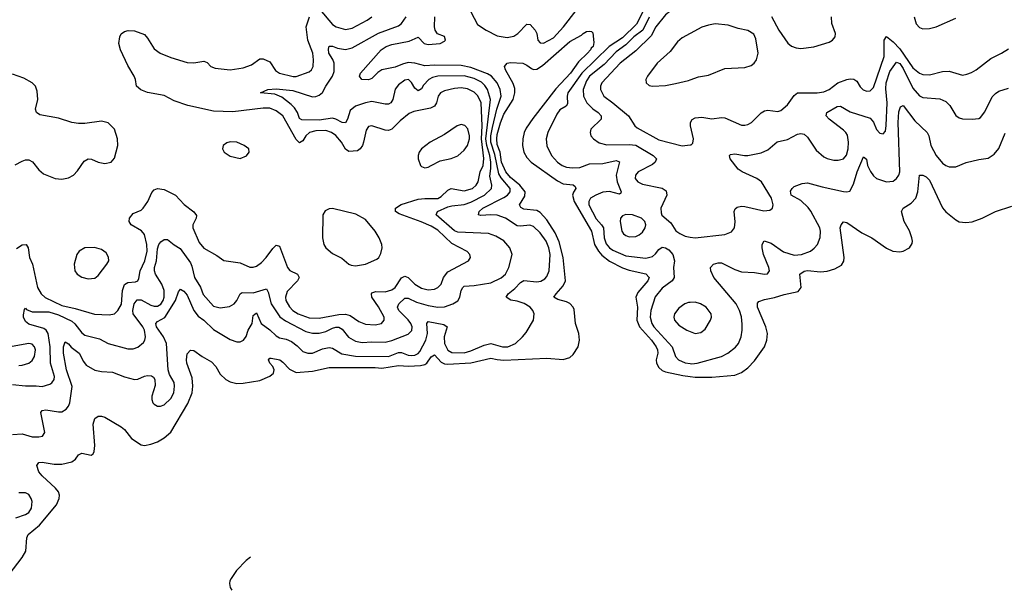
# Model space of a CAD drawing. Header units: inches. Extents: x 1834610 to 2027685, y 642842 to 774116.
# Tile 342 of 632: x 1955934 to 1961904, y 680932 to 684394. Entities that reach past the tile are written whole.
import ezdxf

# ---------------------------------------------------------------- set-up
doc = ezdxf.new("R2010")
doc.units = ezdxf.units.IN
doc.header["$MEASUREMENT"] = 0
doc.layers.add('B9658', color=7, linetype='Continuous')
doc.layers.add('B9668', color=7, linetype='Continuous')

msp = doc.modelspace()

# ---------------------------------------------------------------- linework, layer by layer
at = {"layer": 'B9658', "color": 5}
for points, elevation in [([(1959750, 684520.4), (1959673.1, 684366.9), (1959590, 684283.5), (1959509.1, 684230.9), (1959341.6, 684070), (1959257.9, 683950), (1959253.1, 683930), (1959256.5, 683883.5), (1959247, 683870), (1959210, 683847), (1959190, 683821), (1959137.3, 683710), (1959126.2, 683670), (1959130, 683627.7), (1959158.4, 683570), (1959194.7, 683530), (1959222.8, 683510), (1959250, 683498.7), (1959285.6, 683494.4), (1959330, 683496.5), (1959390, 683518.2), (1959470, 683520.4), (1959550, 683539.3), (1959571.7, 683531.7), (1959550.1, 683450), (1959556.6, 683410), (1959581.6, 683350), (1959578.7, 683341.3), (1959570, 683335.6), (1959510.4, 683350.4), (1959470, 683347.7), (1959428, 683330), (1959395.2, 683310), (1959384.1, 683290), (1959385.5, 683270), (1959430, 683186), (1959461.5, 683150), (1959472.9, 683130), (1959477.7, 683070), (1959490, 683034.2), (1959509.6, 683010), (1959530, 682995.2), (1959610, 682960.5), (1959730, 682947.6), (1959770, 682956.6), (1959790, 682972.7), (1959810, 682998.8), (1959830, 683013.3), (1959850, 683009.5), (1959870, 682996.8), (1959895, 682970), (1959904.7, 682930), (1959898.9, 682890), (1959902, 682830), (1959890.2, 682810), (1959830, 682765), (1959788, 682712), (1959760.6, 682630), (1959757.1, 682590), (1959766.8, 682550), (1959778.6, 682530), (1959890.1, 682410), (1959911, 682350), (1959929.2, 682330), (1959970, 682311.6), (1960000, 682307.4)], 240), ([(1960000, 684541.4), (1959985.4, 684530), (1959939, 684481), (1959875.8, 684444.2), (1959850, 684423.7), (1959791.7, 684350), (1959763.7, 684296.3), (1959670, 684205.6), (1959574.7, 684130), (1959463.9, 684010), (1959455.8, 683990), (1959455.1, 683970), (1959475.3, 683930), (1959530.2, 683890), (1959625.2, 683810), (1959663.6, 683750), (1959677.9, 683737.9), (1959810, 683664.4), (1959950, 683628), (1960000, 683634.3)], 280), ([(1957754.7, 684454.7), (1957830, 684363.9), (1957853.4, 684350), (1957910, 684335), (1957950, 684341.5), (1958041.7, 684390), (1958069, 684411)], 280), ([(1958670, 684441.1), (1958710, 684364.6), (1958762.8, 684330), (1958830, 684296), (1958890, 684285.6), (1958930, 684292.7), (1958954.6, 684310), (1959010, 684367.2), (1959030, 684365.3), (1959059.7, 684330), (1959069.2, 684310), (1959076.4, 684270), (1959090, 684253), (1959110, 684252), (1959170, 684283.7), (1959231.4, 684350), (1959307.6, 684450)], 240), ([(1955890, 681877.7), (1955950, 681881.2), (1956010, 681864.1), (1956050, 681863.6), (1956071.9, 681868.1), (1956087, 681890), (1956062, 682010), (1956070, 682023), (1956092.6, 682027.4), (1956170, 682014.2), (1956190, 682015.6), (1956215.6, 682030), (1956230, 682048.8), (1956237.5, 682070), (1956252, 682168), (1956218.8, 682270), (1956200.2, 682370), (1956200.3, 682410), (1956210, 682439.1), (1956230, 682427), (1956246.4, 682406.4), (1956294.8, 682370), (1956320.6, 682320.6), (1956338.1, 682298.1), (1956390, 682267.2), (1956430, 682259.8), (1956495.9, 682255.9), (1956570, 682226.4), (1956630, 682210.2), (1956650, 682212.6), (1956690, 682231.6), (1956710, 682235.8), (1956732.7, 682232.7), (1956745.2, 682225.2), (1956753.4, 682210), (1956754.9, 682174.9), (1956735.8, 682110), (1956734.4, 682090), (1956741.6, 682070), (1956750, 682060.5), (1956770, 682048.5), (1956788.7, 682048.7), (1956810, 682057), (1956850, 682096.4), (1956868.4, 682130), (1956872.7, 682170), (1956870, 682192.3), (1956842.2, 682242.2), (1956834, 682270), (1956824.5, 682430), (1956805.8, 682470), (1956763.9, 682530), (1956759.1, 682550), (1956770, 682563.5), (1956813.8, 682586.2), (1956878.4, 682690), (1956896.6, 682743.4), (1956910, 682758), (1956930, 682747.4), (1956950, 682722.6), (1956990.8, 682630), (1957015.6, 682595.6), (1957050.9, 682570), (1957110, 682514.6), (1957210, 682452.6), (1957250, 682438.5), (1957270, 682439.6), (1957291.2, 682450), (1957307.3, 682472.7), (1957318.8, 682510), (1957344.2, 682550), (1957350, 682598.8), (1957370, 682614.4), (1957398.8, 682550), (1957450, 682513.2), (1957490, 682475.5), (1957510, 682464.3), (1957550, 682456.2), (1957581.7, 682441.7), (1957615.7, 682415.7), (1957650, 682380.6), (1957681, 682370), (1957710, 682371.6), (1957770, 682396.4), (1957810, 682404.1), (1957830, 682401.3), (1957887.3, 682367.3), (1957970, 682353.1), (1958170, 682349.8), (1958230, 682374.5), (1958250, 682375.7), (1958290, 682359.4), (1958310, 682355.9), (1958330, 682358.6), (1958350, 682368.5), (1958359.5, 682380.5), (1958396.6, 682450), (1958407, 682490), (1958402, 682550), (1958410, 682563.2), (1958505.2, 682545.2), (1958525.2, 682530), (1958508.4, 682470), (1958509.3, 682430), (1958529.1, 682389.1), (1958554.8, 682374.8), (1958630, 682372.3), (1958670, 682384.5), (1958750, 682419.1), (1958790, 682428.5), (1958862, 682410), (1958894.5, 682410), (1958940.3, 682430), (1958983.1, 682470), (1959004.1, 682495.9), (1959048.5, 682570), (1959053.5, 682610), (1959046, 682630), (1959028.6, 682650), (1958992.9, 682672.9), (1958950, 682686.5), (1958911.3, 682691.3), (1958884.7, 682710), (1958895.8, 682730), (1958936.2, 682763.8), (1958970, 682800.1), (1958990, 682811.6), (1959070, 682802.7), (1959093.5, 682806.5), (1959118.6, 682821.4), (1959130, 682835.3), (1959144.9, 682870), (1959151.3, 682970), (1959142.4, 683010), (1959125.3, 683050), (1959090, 683101.5), (1959050, 683139.1), (1959027.9, 683147.9), (1958970, 683140.5), (1958950, 683143.6), (1958879.3, 683190), (1958830, 683207.1), (1958790, 683210.5), (1958730, 683205.8), (1958715.1, 683210), (1958720.3, 683230), (1958742.3, 683250), (1958870, 683315.8), (1958892.4, 683330), (1958908.9, 683350), (1958909, 683370), (1958853.3, 683433.3), (1958838.4, 683458.4), (1958815.2, 683575.2), (1958791.1, 683650), (1958790.8, 683690), (1958799.9, 683740.1), (1958826.7, 683850), (1958852.8, 683930), (1958847.4, 683970), (1958829.1, 684010), (1958795.4, 684050), (1958770, 684065.9), (1958670, 684102.8), (1958610, 684115), (1958450, 684117.3), (1958390, 684113.7), (1958330, 684130.8), (1958290, 684133.5), (1958255.2, 684124.8), (1958210, 684105.7), (1958130.5, 684089.5), (1958106, 684074), (1958070, 684037.4), (1958049.5, 684029.5), (1958008, 684030), (1957995.3, 684050), (1958001.2, 684070), (1958126.6, 684210), (1958156.9, 684230), (1958190, 684243.9), (1958295.8, 684264.2), (1958350, 684288.2), (1958387.4, 684250), (1958410, 684243.7), (1958484, 684250), (1958510, 684262.4), (1958515.8, 684270), (1958510, 684292), (1958468.2, 684308.2), (1958453.6, 684330), (1958449.7, 684350), (1958451.3, 684410)], 240), ([(1955890, 682180.5), (1955970, 682172.1), (1956033.2, 682173.2), (1956071.4, 682168.6), (1956117.2, 682182.8), (1956130, 682190.4), (1956143.1, 682210), (1956145, 682230), (1956121, 682310), (1956118.2, 682410), (1956107.7, 682490), (1956094, 682510), (1956079.6, 682519.6), (1955990, 682547), (1955970, 682563.1), (1955957.7, 682590), (1955957.6, 682602.4), (1955963.5, 682636.5), (1955970, 682643.8), (1955975.5, 682635.5), (1956010, 682621.7), (1956110, 682621.6), (1956170, 682603.6), (1956250, 682564.9), (1956268.1, 682548.1), (1956310, 682493.1), (1956330, 682480.5), (1956418.6, 682458.6), (1956470, 682429.4), (1956590, 682396.8), (1956623.2, 682396.8), (1956650, 682406.9), (1956684.8, 682435.2), (1956693.3, 682450), (1956697.2, 682470), (1956690.3, 682510), (1956680.1, 682530), (1956622.5, 682610), (1956620.4, 682630), (1956628.5, 682670), (1956646.2, 682693.8), (1956670, 682695.1), (1956730, 682661.6), (1956750, 682655.9), (1956770, 682656.3), (1956790, 682668.5), (1956804.1, 682690), (1956810.6, 682710), (1956810.2, 682750.2), (1956795.4, 682790), (1956757, 682850), (1956750.8, 682870), (1956751.9, 682890), (1956763.4, 682930), (1956770, 683004), (1956777.7, 683030), (1956790, 683045.6), (1956810, 683059.2), (1956830, 683060.3), (1956870, 683027.9), (1956906.3, 683006.3), (1956970, 682919), (1956978.8, 682898.8), (1956993.1, 682830), (1957030.6, 682770.6), (1957046.9, 682726.9), (1957110, 682655.9), (1957150, 682645.2), (1957206.7, 682653.3), (1957234.2, 682670), (1957249.8, 682690), (1957270, 682730.3), (1957282.3, 682737.7), (1957350, 682737.2), (1957430, 682760.3), (1957441.2, 682741.2), (1957459.4, 682670), (1957511.3, 682591.3), (1957545.9, 682565.9), (1957670, 682502.6), (1957710, 682491), (1957750, 682491.4), (1957790, 682501.2), (1957830, 682522.9), (1957850, 682528.8), (1957870, 682528.1), (1957890, 682515.3), (1957928.4, 682468.4), (1957970, 682443.8), (1958010, 682435.7), (1958070, 682439.7), (1958150, 682437.5), (1958190, 682447.4), (1958290, 682485.5), (1958311.9, 682508.1), (1958313.5, 682530), (1958305.9, 682550), (1958290, 682572.2), (1958233.3, 682630), (1958224.9, 682650), (1958232.4, 682670), (1958270, 682703.5), (1958290, 682704.8), (1958340.2, 682680.2), (1958410, 682659.9), (1958470, 682649.6), (1958510, 682652.6), (1958560.5, 682670), (1958591, 682689), (1958602.2, 682710), (1958610.9, 682750), (1958621.1, 682770), (1958630, 682776.9), (1958690, 682781), (1958790, 682798), (1958852.9, 682827.1), (1958878.9, 682850), (1958899.6, 682890), (1958921.1, 682970), (1958905.8, 683010), (1958870, 683052.4), (1958821.4, 683081.4), (1958776.4, 683096.4), (1958590, 683104.4), (1958570, 683113.7), (1958459.3, 683210), (1958467.6, 683230), (1958530, 683258.7), (1958554.6, 683265.4), (1958630, 683272.5), (1958670, 683287.6), (1958752.7, 683330), (1958794.2, 683370), (1958796.1, 683390), (1958783.8, 683443.8), (1958791.7, 683490), (1958789.8, 683530), (1958784.1, 683570), (1958766.3, 683630), (1958761.3, 683670), (1958788.8, 683910), (1958770.5, 683970.5), (1958754.4, 683994.4), (1958733.7, 684013.7), (1958690, 684037.2), (1958630, 684052.9), (1958469, 684051), (1958437.1, 684042.9), (1958414.6, 684030), (1958383.2, 683996.8), (1958370, 683973.3), (1958350, 683961.8), (1958330, 683977.2), (1958310, 684012.4), (1958291.1, 684030), (1958270, 684027.7), (1958230, 683998), (1958210, 683972.8), (1958195.6, 683910), (1958183.6, 683890), (1958170, 683881.9), (1958150, 683881.7), (1958070, 683896.7), (1958030, 683889.4), (1957970, 683868.8), (1957937.9, 683842.1), (1957922.2, 683790), (1957910, 683768.7), (1957890, 683769.9), (1957851, 683791), (1957830, 683796.3), (1957750, 683784.6), (1957645.4, 683785.4), (1957630, 683793.5), (1957618.5, 683830), (1957599.8, 683859.8), (1957580, 683880), (1957522.6, 683922.6), (1957481.5, 683941.5), (1957394, 683950), (1957439, 683970), (1957490, 683975.1), (1957590, 683964.2), (1957710, 683925.4), (1957730, 683927), (1957750, 683935.4), (1957770, 683952.6), (1957789.9, 683990), (1957831.1, 684050), (1957841.6, 684078.4), (1957841.2, 684130), (1957833, 684153), (1957807.9, 684190), (1957806.1, 684213.9), (1957810, 684232), (1957830, 684232), (1957861.1, 684221.1), (1957910, 684213.3), (1957950, 684222.3), (1958110, 684311.2), (1958230, 684356.1), (1958250, 684371.3), (1958277.1, 684410)], 260), ([(1955915, 683005), (1955950, 683027.8), (1955974.4, 683030), (1955985, 683010), (1955993.7, 682950), (1956011.5, 682910), (1956042.4, 682770), (1956063.6, 682730), (1956088.8, 682708.8), (1956190, 682659.5), (1956270, 682642.3), (1956387.1, 682607.1), (1956477, 682603), (1956510, 682609.3), (1956530, 682630.2), (1956551.5, 682668.5), (1956558.2, 682750), (1956570, 682787.3), (1956590, 682799.9), (1956636.3, 682803.7), (1956651, 682810), (1956657.1, 682822.9), (1956664, 682870), (1956692, 682930), (1956706.1, 682990), (1956705.3, 683030), (1956690.6, 683090.6), (1956671.9, 683111.9), (1956609.1, 683150), (1956598.4, 683170), (1956599.5, 683190), (1956622.1, 683217.9), (1956670, 683239), (1956683.1, 683250), (1956710.6, 683290), (1956734.9, 683345.1), (1956750, 683361.1), (1956770, 683368.9), (1956810, 683363.1), (1956878, 683330), (1956931.6, 683271.6), (1956990, 683228.5), (1957005.5, 683205.5), (1957003.6, 683190), (1956983.7, 683150), (1956983.8, 683130), (1957021.8, 683041.8), (1957050, 683007), (1957130, 682962.8), (1957172.3, 682932.3), (1957270, 682918.7), (1957330, 682891.8), (1957350, 682891.8), (1957370, 682897.7), (1957400.1, 682919.9), (1957429.1, 682950.9), (1957470, 683006.2), (1957490, 683024.9), (1957510, 683019.3), (1957557.1, 682890), (1957572.2, 682872.2), (1957619.5, 682850), (1957629.2, 682830), (1957617.6, 682810), (1957555.6, 682744.4), (1957545.2, 682710), (1957548.7, 682690), (1957570, 682650.9), (1957590.1, 682630), (1957623.5, 682610), (1957690, 682585.7), (1957750, 682583.4), (1957870, 682605.9), (1957910, 682607.5), (1957938.5, 682598.5), (1957990, 682563.5), (1958030, 682546.7), (1958090, 682543.5), (1958127.3, 682550), (1958143.9, 682570), (1958143.8, 682590), (1958110, 682652.3), (1958069.4, 682710), (1958066.6, 682730), (1958070, 682737.4), (1958094.4, 682745.6), (1958150, 682743.1), (1958190, 682754.4), (1958210.4, 682770), (1958250, 682827.9), (1958270, 682836.8), (1958290.1, 682830.1), (1958330.2, 682790), (1958370, 682764.8), (1958410, 682755.7), (1958450, 682759.8), (1958470.4, 682769.6), (1958489.8, 682790), (1958503.8, 682830), (1958530, 682864.5), (1958655.1, 682930), (1958666.6, 682950), (1958662.6, 682970), (1958647.5, 682987.5), (1958555.2, 683035.2), (1958470, 683117.6), (1958430, 683141.1), (1958368, 683168), (1958235.3, 683215.3), (1958212.8, 683230), (1958211.8, 683250), (1958246.8, 683273.2), (1958350, 683303.9), (1958390, 683309.4), (1958470, 683309.7), (1958490, 683320.3), (1958530, 683359.6), (1958550, 683369.1), (1958630, 683355.2), (1958678.9, 683370), (1958702.5, 683390), (1958713.4, 683410), (1958726.2, 683470), (1958743.6, 683510), (1958748.5, 683551.5), (1958733.8, 683670), (1958738, 683750), (1958731.8, 683890), (1958711.1, 683931.1), (1958690, 683953.5), (1958650, 683973.6), (1958610, 683980.1), (1958570, 683976), (1958510, 683961.8), (1958486.4, 683950), (1958470.8, 683930), (1958461.2, 683890), (1958450, 683869.1), (1958424, 683856), (1958323.9, 683836.1), (1958295.8, 683824.2), (1958240.2, 683779.8), (1958190, 683729.8), (1958170, 683722.4), (1958150, 683723.4), (1958070, 683750.7), (1958050, 683745.1), (1958035.9, 683724.1), (1958019.4, 683650), (1958012.5, 683630), (1957998.8, 683610), (1957982.3, 683597.7), (1957930, 683593.9), (1957910, 683607.2), (1957886, 683650), (1957850, 683691.5), (1957824.8, 683710), (1957790, 683721.1), (1957730, 683720.1), (1957691.7, 683710), (1957669.4, 683690), (1957650, 683658.5), (1957630, 683647.4), (1957610, 683666.2), (1957530, 683810.6), (1957490, 683841.7), (1957450, 683857.3), (1957410, 683856.4), (1957225.6, 683834.4), (1957110, 683838.6), (1956953.4, 683873.4), (1956870, 683901), (1956810, 683932.9), (1956710, 683952.8), (1956667.9, 683967.9), (1956642.9, 683990), (1956636.2, 684030), (1956627.6, 684050), (1956590, 684116), (1956544.7, 684210), (1956534.7, 684250), (1956541.6, 684290), (1956550, 684306.8), (1956570, 684321), (1956592.9, 684327.1), (1956630, 684326.8), (1956690, 684304), (1956710, 684282), (1956750, 684217.6), (1956785.5, 684190), (1956850, 684163.9), (1956950, 684134.2), (1956990, 684131), (1957050, 684142.8), (1957070, 684134.9), (1957093.7, 684110), (1957119.4, 684099.4), (1957210, 684090.1), (1957290, 684102), (1957339.9, 684120.1), (1957390, 684155.2), (1957410, 684156.5), (1957450, 684137.7), (1957485.4, 684085.4), (1957510, 684069), (1957591.4, 684048.6), (1957610.4, 684049.6), (1957690, 684076.5), (1957704.2, 684090), (1957713.3, 684110), (1957716.5, 684150), (1957710.7, 684190.7), (1957680.4, 684270), (1957670.4, 684350), (1957690.5, 684410)], 280), ([(1959750, 684408.8), (1959712.5, 684330), (1959657.1, 684290), (1959610, 684241.4), (1959550, 684198.8), (1959478.3, 684121.7), (1959389.3, 684050), (1959370, 684022.3), (1959350.5, 683970), (1959352.7, 683930), (1959373.5, 683890), (1959410, 683852), (1959442, 683830), (1959460.2, 683810), (1959459.7, 683790), (1959398, 683730), (1959392.2, 683710), (1959397.6, 683690), (1959414, 683670), (1959447.2, 683647.2), (1959493.5, 683633.5), (1959630, 683636.9), (1959670, 683631.9), (1959774.3, 683570), (1959795.8, 683550), (1959788.1, 683530), (1959770, 683515), (1959683.6, 683470), (1959667.1, 683450), (1959666.4, 683430), (1959682.8, 683410), (1959710, 683396.1), (1959830.6, 683370.6), (1959854.4, 683354.4), (1959857.7, 683330), (1959822.4, 683250), (1959822.6, 683222.6), (1959828.6, 683208.6), (1959882.2, 683162.2), (1959913.2, 683113.2), (1959936, 683096), (1959970, 683079.7), (1960000, 683074.5)], 260), ([(1955870, 681028.6), (1955950, 681130.7), (1955971.8, 681170), (1955977.5, 681250), (1955985.2, 681270), (1956053.4, 681326.6), (1956156.7, 681450), (1956172.6, 681490), (1956174.8, 681510), (1956169.8, 681530), (1956152.1, 681552.1), (1956070, 681625.7), (1956050.7, 681650), (1956038.3, 681690), (1956050, 681708.2), (1956070, 681709.1), (1956143.3, 681696.7), (1956190, 681697.7), (1956250, 681711.6), (1956271.8, 681728.2), (1956290, 681754.9), (1956310, 681763.1), (1956367.6, 681752.4), (1956379.7, 681760.3), (1956386.7, 681773.3), (1956388.8, 681811.2), (1956379.3, 681940.7), (1956390, 681974), (1956410, 681987.7), (1956430, 681988), (1956450, 681981.6), (1956550, 681923.7), (1956570, 681908.4), (1956612.4, 681852.4), (1956670, 681814.4), (1956690, 681811.1), (1956730, 681818.2), (1956770, 681833), (1956810, 681856.1), (1956850, 681892.2), (1956954, 682066), (1956979.5, 682130), (1956984.3, 682170), (1956980.8, 682220.8), (1956948.3, 682310), (1956945.5, 682330), (1956950, 682366.8), (1956970, 682388.2), (1956990, 682386.7), (1957041.3, 682350), (1957097.3, 682317.3), (1957122.5, 682290), (1957150, 682243.2), (1957184.6, 682210), (1957210, 682196.3), (1957250, 682187.1), (1957290, 682188.7), (1957390, 682205.1), (1957450, 682231), (1957472.7, 682250), (1957476.5, 682270), (1957468.9, 682290), (1957451.1, 682310), (1957442.6, 682330), (1957450, 682339.5), (1957459.7, 682340.3), (1957510.8, 682330.8), (1957530, 682316.9), (1957570, 682273.7), (1957610, 682253.8), (1957710, 682261.7), (1957810, 682282.8), (1958090, 682284.2), (1958130, 682278.8), (1958230, 682295.6), (1958292.2, 682292.2), (1958363.9, 682296.1), (1958390, 682302.5), (1958401.8, 682310), (1958430, 682349.4), (1958450, 682361.1), (1958490, 682316.8), (1958510, 682306.3), (1958530, 682304.3), (1958668.7, 682311.3), (1958790, 682341.2), (1958830, 682331.7), (1958870, 682328.4), (1959130, 682340.4), (1959230, 682333), (1959270, 682344.8), (1959290, 682362.3), (1959320.5, 682410), (1959327.9, 682450), (1959323.7, 682490), (1959304.1, 682550), (1959296.3, 682636.3), (1959290.6, 682650.6), (1959270, 682671.1), (1959250, 682681.3), (1959196.5, 682696.5), (1959173.6, 682710), (1959186.2, 682730), (1959230, 682778.2), (1959243.1, 682810), (1959229.3, 682950), (1959206, 683046), (1959180, 683100), (1959130, 683179.2), (1959090, 683223.9), (1959070, 683236.6), (1958990, 683243.4), (1958973.6, 683253.6), (1958965.3, 683270), (1958997.4, 683322.6), (1958998.5, 683350), (1958967.6, 683390), (1958910, 683435.9), (1958881.3, 683470), (1958854.9, 683530), (1958847, 683590), (1958830, 683635.8), (1958826.7, 683670), (1958830, 683697.4), (1958850, 683768.1), (1958870, 683820.9), (1958925.7, 683910), (1958937.3, 683950), (1958936.6, 683976.6), (1958926.9, 684006.9), (1958879.6, 684090), (1958872.7, 684110), (1958889.6, 684130.4), (1958910, 684134.4), (1958984.7, 684130), (1959010, 684118.3), (1959037.5, 684097.5), (1959050, 684092.3), (1959070, 684092.9), (1959104, 684116), (1959270, 684261.1), (1959340.9, 684299.1), (1959350, 684310.6), (1959370, 684321), (1959390, 684324.7), (1959402, 684322), (1959410, 684314), (1959414.8, 684254.8), (1959410.3, 684230), (1959398.4, 684221.6), (1959394.6, 684210), (1959376, 684190), (1959321.7, 684138.3), (1959274.1, 684070), (1959185.5, 683974.5), (1959044.8, 683795.2), (1959005.3, 683734.7), (1958993.4, 683710), (1958985.2, 683670), (1958982.5, 683630), (1958990, 683590.3), (1959010, 683556.9), (1959036, 683530), (1959195.1, 683415.1), (1959230, 683397.4), (1959290, 683391.1), (1959301.2, 683381.2), (1959306, 683370), (1959291.7, 683348.3), (1959286.3, 683330), (1959295.2, 683290), (1959400.7, 683110), (1959420.2, 683030), (1959443.3, 682990), (1959464.7, 682964.7), (1959510, 682927.9), (1959590, 682889.2), (1959630, 682874), (1959731.4, 682851.4), (1959750.1, 682830.1), (1959742.7, 682810), (1959682.1, 682737.9), (1959669.3, 682710.7), (1959679.7, 682650), (1959675.2, 682570), (1959692.5, 682530), (1959765.5, 682450), (1959792.6, 682410), (1959801.6, 682390), (1959802.6, 682370), (1959792.7, 682330), (1959794.4, 682310), (1959810, 682282.9), (1959830, 682265.5), (1959850, 682258), (1959955.8, 682235.8), (1960000, 682229.9)], 220), ([(1960000, 684310.2), (1959950, 684283.2), (1959921.7, 684258.3), (1959879.1, 684200.9), (1959798.9, 684130), (1959741, 684050), (1959731.3, 684030), (1959733.4, 684010), (1959750, 683994.6), (1959770, 683990.2), (1959850, 683993.7), (1959910, 684007), (1959990, 684024.7), (1960000, 684028.3)], 320), ([(1955907.7, 683512.3), (1955950, 683536.3), (1955970, 683543.2), (1955990, 683543.8), (1956011.5, 683531.5), (1956050, 683482.8), (1956078.9, 683458.9), (1956149.4, 683429.4), (1956190, 683426.5), (1956230, 683435.2), (1956260.5, 683450), (1956284.2, 683475.8), (1956325.3, 683534.7), (1956350, 683549.2), (1956370, 683548.2), (1956410, 683529.3), (1956450, 683521.4), (1956489.5, 683530), (1956510, 683553.4), (1956528.5, 683630), (1956526.4, 683670), (1956509.1, 683729.1), (1956470, 683768.4), (1956430, 683777.1), (1956330, 683763.1), (1956290, 683764.1), (1956250, 683770.8), (1956170, 683796.2), (1956056.2, 683816.2), (1956036.9, 683830), (1956029.8, 683850), (1956043.2, 683910), (1956040.8, 683960.8), (1956029.8, 683989.8), (1956010.6, 684010.6), (1955959, 684039), (1955890, 684064)], 320), ([(1960000, 682678), (1959990, 682677.4), (1959967.3, 682670), (1959930, 682642.9), (1959904.2, 682610), (1959900.3, 682590), (1959904.9, 682570), (1959930, 682540.3), (1959979.1, 682510), (1960000, 682501.4)], 260), ([(1955930, 682295.8), (1955950, 682296.9), (1955990, 682310.3), (1956010, 682326), (1956024.2, 682350), (1956029.8, 682390), (1956023.1, 682410), (1956010, 682425.1), (1955989.7, 682429.7), (1955843.3, 682403.3)], 280), ([(1955910, 681372), (1955970, 681392.6), (1955990, 681404.9), (1956006, 681430), (1956009.7, 681470), (1956004.4, 681490), (1955990, 681512.8), (1955970, 681523.5), (1955930, 681523.8)], 240), ([(1957332.8, 681132.2), (1957307.4, 681112.6), (1957248.6, 681051.4), (1957215.7, 681004.3), (1957208.1, 680990), (1957206.4, 680973.6), (1957211.3, 680950), (1957220.8, 680932.1)], 220)]:
    msp.add_lwpolyline(points, dxfattribs=dict(at, elevation=elevation))
for points, elevation in [([(1958610, 683757.2), (1958585.8, 683750), (1958510, 683698.1), (1958422.8, 683650), (1958370, 683609.7), (1958356.1, 683590), (1958350.3, 683570), (1958350.3, 683550), (1958363.8, 683510), (1958370, 683503), (1958390, 683495.8), (1958410, 683498.7), (1958430, 683509.1), (1958483.4, 683536.6), (1958550, 683552.1), (1958590, 683567.2), (1958630, 683602.7), (1958650, 683630.2), (1958660.8, 683670), (1958660.6, 683690), (1958650.5, 683730.5), (1958632.4, 683752.4)], 320), ([(1957210, 683652.4), (1957190, 683646.9), (1957168.8, 683630), (1957163.1, 683610), (1957173.7, 683590), (1957210, 683566.4), (1957270, 683551.7), (1957310, 683567.2), (1957326, 683590), (1957323.6, 683610), (1957294.5, 683630), (1957250, 683649.8)], 320), ([(1957830, 683248.9), (1957810, 683246.4), (1957786.2, 683233.8), (1957772.8, 683210), (1957770.8, 683070), (1957778.7, 683030), (1957790.9, 683010), (1957830, 682976.2), (1957887.6, 682947.6), (1957930, 682910.2), (1957943.6, 682903.6), (1957970, 682900.8), (1958030, 682909.7), (1958100.1, 682939.9), (1958112.6, 682950), (1958124.7, 682975.3), (1958131, 683010), (1958129.3, 683030), (1958114.1, 683070), (1958089.8, 683110), (1958030, 683182.2), (1957973.2, 683213.2)], 320), ([(1959610, 683211.4), (1959590, 683204), (1959577.8, 683190), (1959575.2, 683170), (1959585.8, 683110), (1959595.3, 683095.3), (1959610, 683083.5), (1959630, 683076.9), (1959670, 683078.5), (1959690, 683087.6), (1959710, 683103.7), (1959726.6, 683130), (1959731.1, 683150), (1959724.7, 683170), (1959704.2, 683190), (1959650, 683209.8)], 260), ([(1956388, 683012), (1956330, 683009.7), (1956295.5, 682990), (1956281.1, 682970), (1956264.7, 682910), (1956269.1, 682870), (1956282, 682850), (1956311, 682831), (1956350, 682821.5), (1956390, 682825.8), (1956410, 682841.3), (1956462.4, 682910), (1956473.7, 682930), (1956473.1, 682953.1), (1956458.7, 682978.7), (1956430, 682999.8)], 320)]:
    msp.add_lwpolyline(points, close=True, dxfattribs=dict(at, elevation=elevation))
at = {"layer": 'B9668', "color": 5}
for points, elevation in [([(1960492.4, 684412.4), (1960536.5, 684330), (1960591.6, 684251.6), (1960613.1, 684233.1), (1960642, 684222), (1960670, 684218.2), (1960750, 684228.6), (1960841.8, 684258.2), (1960862, 684270), (1960878.4, 684290), (1960880.5, 684310), (1960858.9, 684370), (1960855.5, 684410)], 320), ([(1961358, 684410), (1961370, 684368.8), (1961390, 684346.9), (1961410, 684338.8), (1961450, 684339.4), (1961490, 684350.2), (1961610, 684402)], 320), ([(1960000, 684028.3), (1960050, 684046.4), (1960110, 684056.3), (1960210, 684097), (1960330, 684103.5), (1960370, 684115.8), (1960388.3, 684130), (1960401.5, 684150), (1960410.9, 684190), (1960396.6, 684276.6), (1960385.3, 684305.3), (1960348.2, 684328.2), (1960290, 684340.5), (1960230, 684360.8), (1960150, 684368), (1960110, 684361.3), (1960070, 684347.9), (1960000, 684310.2)], 320), ([(1960000, 683634.3), (1960005.1, 683634.9), (1960015.5, 683644.5), (1960019.3, 683670), (1960000.7, 683750), (1960000.8, 683770), (1960011.5, 683788.5), (1960030, 683797.5), (1960070, 683802.9), (1960130, 683792.4), (1960190, 683799.3), (1960210, 683797.6), (1960310, 683754), (1960330, 683752.8), (1960350, 683757.8), (1960371.3, 683770), (1960430, 683827.9), (1960450, 683840.2), (1960470, 683843.8), (1960530, 683837.2), (1960550, 683842), (1960590, 683877.8), (1960630, 683934.7), (1960649.7, 683950), (1960770, 683949.6), (1960810, 683955.4), (1960841.6, 683970), (1960895, 684010), (1960950, 684031.6), (1960970, 684035.5), (1960992.7, 684032.7), (1961010, 684019.7), (1961030, 683985.8), (1961048.1, 683968.1), (1961070, 683959.7), (1961090, 683962.6), (1961110, 683983.1), (1961175.9, 684170), (1961175.3, 684270), (1961190, 684291.6), (1961230, 684260.1), (1961270, 684217.7), (1961350, 684102.4), (1961390, 684069), (1961410, 684060.7), (1961450, 684058.5), (1961530, 684078.3), (1961570, 684082), (1961650, 684057.6), (1961677.7, 684062.3), (1961706, 684074), (1961734, 684090), (1961821.9, 684158.1), (1961887.3, 684190), (1961930, 684217.8)], 280), ([(1960000, 683074.5), (1960030, 683069.3), (1960210, 683090.2), (1960250, 683107), (1960268.6, 683131.4), (1960272.6, 683167.4), (1960265.7, 683230), (1960272.9, 683247.1), (1960283.7, 683256.3), (1960310, 683261.7), (1960330, 683259.8), (1960446.5, 683233.5), (1960482.3, 683237.7), (1960499.5, 683250), (1960502.6, 683270), (1960493, 683310), (1960432, 683410), (1960403.6, 683430), (1960313.7, 683470), (1960290, 683487.6), (1960242.7, 683550), (1960236.9, 683570), (1960243.3, 683576.7), (1960270, 683579.7), (1960329.4, 683569.4), (1960349.8, 683570.2), (1960430, 683585.5), (1960470, 683604.2), (1960527.6, 683652.4), (1960590, 683667.1), (1960650, 683698.5), (1960670, 683704), (1960690, 683698.9), (1960710, 683681.7), (1960762.5, 683602.5), (1960810, 683561.6), (1960830, 683551.4), (1960870, 683542.1), (1960897.7, 683542.3), (1960930, 683549.2), (1960948.1, 683571.9), (1960956.6, 683610), (1960958.4, 683650), (1960952.6, 683692.6), (1960943.9, 683710), (1960930, 683724.3), (1960842.9, 683790), (1960824.2, 683810), (1960828.7, 683831.3), (1960890, 683867.5), (1960910, 683869.2), (1960970, 683835), (1961090, 683796.9), (1961111.6, 683771.6), (1961130, 683726.7), (1961150, 683704.9), (1961170, 683700.4), (1961182.8, 683717.2), (1961187.9, 683752.1), (1961193.7, 683890), (1961185.8, 683974.2), (1961187, 684010), (1961210, 684079.4), (1961250, 684135.5), (1961270, 684126.9), (1961290, 684097.8), (1961350, 683978.2), (1961390, 683931), (1961410, 683921.8), (1961512.7, 683912.7), (1961550, 683898.2), (1961573.7, 683873.7), (1961610, 683812.2), (1961630, 683797.4), (1961650, 683791.6), (1961710, 683790.3), (1961750, 683794.6), (1961759, 683801), (1961785.9, 683834.1), (1961830, 683924.9), (1961850, 683946.7), (1961870, 683960.9), (1961930, 683977.4)], 260), ([(1960000, 682307.4), (1960010, 682306), (1960042.7, 682310), (1960190, 682351.1), (1960228.6, 682371.4), (1960273.3, 682406.7), (1960292.1, 682430), (1960308.7, 682470), (1960314.6, 682510), (1960314.1, 682545.9), (1960309.8, 682590.2), (1960298.6, 682630), (1960277.8, 682670), (1960142.8, 682830), (1960124.7, 682870), (1960123.6, 682890), (1960140.9, 682910), (1960170, 682919.6), (1960190, 682918), (1960270, 682878), (1960310, 682863.8), (1960390, 682859.7), (1960450, 682849.3), (1960468.3, 682851.7), (1960479.8, 682870), (1960476.8, 682890), (1960444.4, 682970), (1960435.8, 683010), (1960435.3, 683030), (1960448.8, 683051.2), (1960490, 683037.4), (1960564.6, 682984.6), (1960630, 682964.5), (1960674, 682970), (1960728.2, 682990), (1960752.1, 683007.9), (1960770.8, 683030), (1960788.3, 683071.7), (1960790.6, 683110), (1960786, 683130), (1960731.8, 683231.8), (1960714.8, 683254.8), (1960670, 683296.8), (1960611.5, 683330), (1960607.3, 683352.7), (1960616.9, 683370), (1960630, 683382), (1960679.4, 683400.6), (1960710, 683404.9), (1960799.1, 683379.1), (1960930, 683352.1), (1960950, 683349.1), (1960967.3, 683352.7), (1960990, 683396.5), (1961012.7, 683470), (1961050, 683562.4), (1961068.5, 683548.5), (1961074.8, 683510), (1961092.6, 683472.6), (1961110, 683446.9), (1961130, 683431.2), (1961190, 683410.2), (1961230, 683414.9), (1961250.6, 683429.4), (1961265.1, 683450), (1961271.3, 683470), (1961261.5, 683770), (1961265.2, 683834.8), (1961274.2, 683865.8), (1961290, 683872.7), (1961360.8, 683780.8), (1961436.9, 683710), (1961446, 683690), (1961457.7, 683630), (1961490, 683570.3), (1961530, 683522.3), (1961550, 683508.9), (1961570, 683500.3), (1961610, 683501.3), (1961673.4, 683526.6), (1961750, 683546), (1961806.3, 683553.7), (1961842.5, 683577.5), (1961870, 683612.2), (1961910, 683704.9)], 240), ([(1960000, 682229.9), (1960030, 682225.9), (1960130, 682225.7), (1960270, 682237.8), (1960310, 682253.2), (1960350, 682282.5), (1960390, 682323.9), (1960450.4, 682410), (1960464.6, 682450), (1960468.5, 682490), (1960457.3, 682530), (1960407.4, 682650), (1960406.7, 682673.3), (1960415.8, 682684.2), (1960450, 682697.2), (1960510, 682707.8), (1960570, 682726.5), (1960654.9, 682745.1), (1960671.8, 682770), (1960665.1, 682850), (1960690, 682868.1), (1960710, 682872.1), (1960790, 682864.1), (1960830, 682867.1), (1960877.4, 682882.6), (1960916.2, 682903.8), (1960931.1, 682928.9), (1960932.6, 682950), (1960909.8, 683130.2), (1960914.5, 683150), (1960930, 683167.7), (1960950, 683162.4), (1961040.1, 683100.1), (1961100.3, 683070), (1961190, 683007.7), (1961228, 682990), (1961270, 682986), (1961290, 682988.8), (1961329.7, 683010.3), (1961344.7, 683035.3), (1961347.8, 683050), (1961344, 683070), (1961330, 683111.8), (1961297.2, 683170), (1961281.2, 683230), (1961291.5, 683250), (1961340.2, 683279.8), (1961368.4, 683311.6), (1961379.9, 683350), (1961390, 683450.4), (1961410, 683450.3), (1961430, 683440.3), (1961450, 683419.5), (1961530, 683252.9), (1961550, 683228.4), (1961610, 683178.5), (1961630, 683167.4), (1961670, 683162.4), (1961710, 683166.7), (1961770, 683188.8), (1961850, 683230.3), (1961950, 683262.6)], 220), ([(1960000, 682501.4), (1960030, 682489), (1960064.4, 682495.6), (1960090, 682515.5), (1960123.6, 682570), (1960129.6, 682590), (1960127.6, 682610), (1960096.2, 682650), (1960062.7, 682670), (1960030, 682679.7), (1960000, 682678)], 260)]:
    msp.add_lwpolyline(points, dxfattribs=dict(at, elevation=elevation))

doc.saveas('drawing.dxf')
